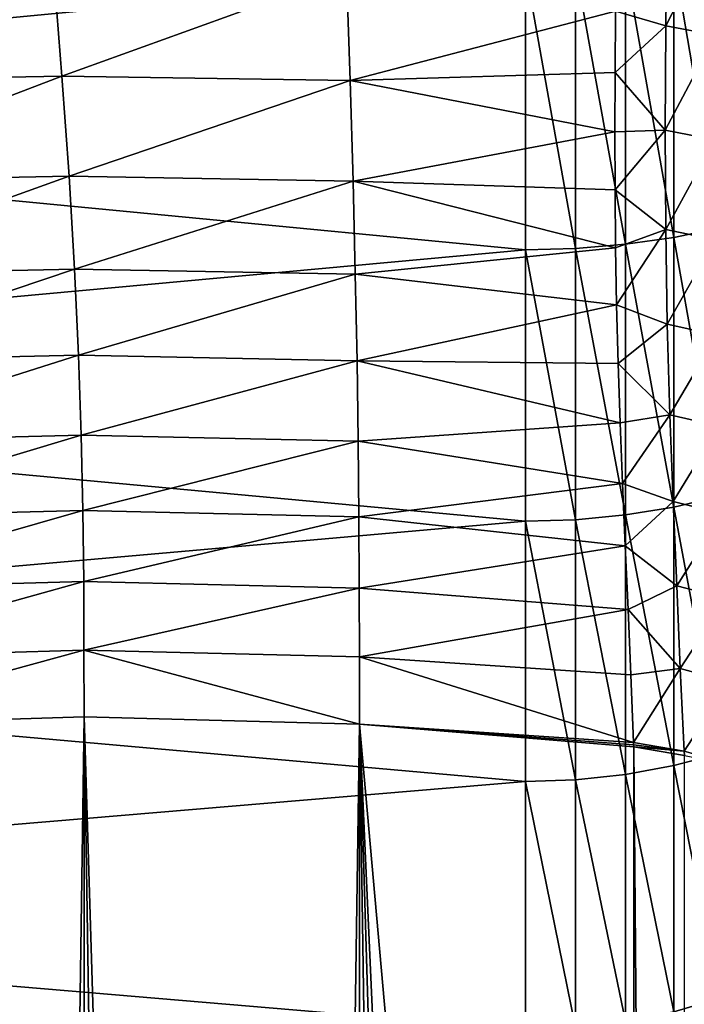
# Model space of a CAD drawing. Header units: metres. Extents: x -22 to 72, y -237 to 23.
# Tile 346 of 363: x 66.52 to 69.84, y -12.88 to -7.96. Entities that reach past the tile are written whole.
import ezdxf

# ---------------------------------------------------------------- set-up
doc = ezdxf.new("R2010")
doc.units = ezdxf.units.M
doc.layers.add('solid_509588_MEDIA_SW0001', color=7, linetype='CONTINUOUS')

msp = doc.modelspace()

# ---------------------------------------------------------------- linework, layer by layer
at = {"layer": 'solid_509588_MEDIA_SW0001'}
for points in [[(69.046227, -7.700491, 64.962791), (61.700001, -8.400147, 65.25325), (61.700001, -6.972731, 64.691422)], [(69.747528, -7.987469, 107.318497), (69.754166, -7.444365, 106.928726), (69.495903, -7.913308, 107.304276)], [(70.003166, -7.48654, 106.879539), (69.754166, -7.444365, 106.928726), (69.747528, -7.987469, 107.318497)], [(69.996033, -8.033165, 107.269951), (70.003166, -7.48654, 106.879539), (69.747528, -7.987469, 107.318497)], [(70.016975, -7.60831, 65.196671), (70.016975, -8.997066, 65.803535), (69.78759, -7.648244, 65.095352)], [(69.78759, -7.648244, 65.095352), (69.78759, -9.04429, 65.705399), (69.546257, -7.6772, 65.021889)], [(70.016975, -8.997066, 65.803535), (69.78759, -9.04429, 65.705399), (69.78759, -7.648244, 65.095352)], [(69.046227, -7.700491, 64.962791), (69.046227, -9.106072, 65.577011), (61.700001, -8.400147, 65.25325)], [(65.225922, -7.728819, 107.243309), (65.292854, -8.264988, 107.670639), (66.689232, -7.704216, 107.261208)], [(65.292854, -8.264988, 107.670639), (66.731483, -8.238587, 107.690025), (66.689232, -7.704216, 107.261208)], [(66.689232, -7.704216, 107.261208), (66.731483, -8.238587, 107.690025), (68.15271, -7.724655, 107.247543)], [(66.731483, -8.238587, 107.690025), (68.170288, -8.260985, 107.675224), (68.15271, -7.724655, 107.247543)], [(68.15271, -7.724655, 107.247543), (68.170288, -8.260985, 107.675224), (69.495903, -7.913308, 107.304276)], [(69.296867, -7.694709, 64.977463), (69.296867, -9.099236, 65.591217), (69.046227, -7.700491, 64.962791)], [(69.296867, -9.099236, 65.591217), (69.046227, -9.106072, 65.577011), (69.046227, -7.700491, 64.962791)], [(69.546257, -7.6772, 65.021889), (69.546257, -9.07853, 65.634247), (69.296867, -7.694709, 64.977463)], [(69.546257, -9.07853, 65.634247), (69.296867, -9.099236, 65.591217), (69.296867, -7.694709, 64.977463)], [(69.78759, -9.04429, 65.705399), (69.546257, -9.07853, 65.634247), (69.546257, -7.6772, 65.021889)], [(68.170288, -8.260985, 107.675224), (69.49337, -8.220193, 107.545296), (69.495903, -7.913308, 107.304276)], [(69.747528, -7.987469, 107.318497), (69.495903, -7.913308, 107.304276), (69.49337, -8.220193, 107.545296)], [(69.744392, -8.508008, 107.740067), (69.747528, -7.987469, 107.318497), (69.49337, -8.220193, 107.545296)], [(69.996033, -8.033165, 107.269951), (69.747528, -7.987469, 107.318497), (69.744392, -8.508008, 107.740067)], [(69.992386, -8.556828, 107.69191), (69.996033, -8.033165, 107.269951), (69.744392, -8.508008, 107.740067)], [(65.292854, -8.264988, 107.670639), (65.348984, -8.766836, 108.122765), (66.731483, -8.238587, 107.690025)], [(65.348984, -8.766836, 108.122765), (66.766891, -8.7386, 108.143631), (66.731483, -8.238587, 107.690025)], [(66.731483, -8.238587, 107.690025), (66.766891, -8.7386, 108.143631), (68.170288, -8.260985, 107.675224)], [(66.766891, -8.7386, 108.143631), (68.18499, -8.762916, 108.127663), (68.170288, -8.260985, 107.675224)], [(68.170288, -8.260985, 107.675224), (69.492531, -8.517743, 107.79583), (69.49337, -8.220193, 107.545296)], [(68.170288, -8.260985, 107.675224), (68.18499, -8.762916, 108.127663), (69.492531, -8.517743, 107.79583)], [(69.744392, -8.508008, 107.740067), (69.49337, -8.220193, 107.545296), (69.492531, -8.517743, 107.79583)], [(69.046227, -9.106072, 65.577011), (61.700001, -9.781198, 65.916985), (61.700001, -8.400147, 65.25325)], [(69.744392, -8.508008, 107.740067), (69.492531, -8.517743, 107.79583), (69.493362, -8.807565, 108.057175)], [(69.746445, -9.004663, 108.19252), (69.744392, -8.508008, 107.740067), (69.493362, -8.807565, 108.057175)], [(69.992386, -8.556828, 107.69191), (69.744392, -8.508008, 107.740067), (69.746445, -9.004663, 108.19252)], [(68.18499, -8.762916, 108.127663), (69.493362, -8.807565, 108.057175), (69.492531, -8.517743, 107.79583)], [(69.993881, -9.056417, 108.144608), (69.992386, -8.556828, 107.69191), (69.746445, -9.004663, 108.19252)], [(65.348984, -8.766836, 108.122765), (65.392838, -9.232959, 108.594589), (66.766891, -8.7386, 108.143631)], [(65.392838, -9.232959, 108.594589), (66.794594, -9.202833, 108.616898), (66.766891, -8.7386, 108.143631)], [(66.766891, -8.7386, 108.143631), (66.794594, -9.202833, 108.616898), (68.18499, -8.762916, 108.127663)], [(66.794594, -9.202833, 108.616898), (68.196548, -9.229015, 108.599754), (68.18499, -8.762916, 108.127663)], [(68.18499, -8.762916, 108.127663), (69.496368, -9.096047, 108.335571), (69.493362, -8.807565, 108.057175)], [(68.18499, -8.762916, 108.127663), (68.196548, -9.229015, 108.599754), (69.496368, -9.096047, 108.335571)], [(69.746445, -9.004663, 108.19252), (69.493362, -8.807565, 108.057175), (69.496368, -9.096047, 108.335571)], [(69.746445, -9.004663, 108.19252), (69.496368, -9.096047, 108.335571), (69.501518, -9.38168, 108.630318)], [(69.754272, -9.478223, 108.6754), (69.746445, -9.004663, 108.19252), (69.501518, -9.38168, 108.630318)], [(69.993881, -9.056417, 108.144608), (69.746445, -9.004663, 108.19252), (69.754272, -9.478223, 108.6754)], [(70.016975, -8.997066, 65.803535), (70.016975, -10.337818, 66.510155), (69.78759, -9.04429, 65.705399)], [(69.78759, -9.04429, 65.705399), (69.78759, -10.392079, 66.415733), (69.546257, -9.07853, 65.634247)], [(70.016975, -10.337818, 66.510155), (69.78759, -10.392079, 66.415733), (69.78759, -9.04429, 65.705399)], [(68.196548, -9.229015, 108.599754), (69.501518, -9.38168, 108.630318), (69.496368, -9.096047, 108.335571)], [(69.296867, -9.099236, 65.591217), (69.296867, -10.455214, 66.305862), (69.046227, -9.106072, 65.577011)], [(69.546257, -9.07853, 65.634247), (69.546257, -10.431423, 66.347267), (69.296867, -9.099236, 65.591217)], [(69.546257, -10.431423, 66.347267), (69.296867, -10.455214, 66.305862), (69.296867, -9.099236, 65.591217)], [(69.78759, -10.392079, 66.415733), (69.546257, -10.431423, 66.347267), (69.546257, -9.07853, 65.634247)], [(70.001129, -9.532896, 108.627693), (69.993881, -9.056417, 108.144608), (69.754272, -9.478223, 108.6754)], [(69.046227, -9.106072, 65.577011), (69.046227, -10.46307, 66.292198), (61.700001, -9.781198, 65.916985)], [(69.296867, -10.455214, 66.305862), (69.046227, -10.46307, 66.292198), (69.046227, -9.106072, 65.577011)], [(65.392838, -9.232959, 108.594589), (65.42466, -9.665232, 109.081505), (66.794594, -9.202833, 108.616898)], [(65.42466, -9.665232, 109.081505), (66.814758, -9.633158, 109.105225), (66.794594, -9.202833, 108.616898)], [(66.794594, -9.202833, 108.616898), (66.814758, -9.633158, 109.105225), (68.196548, -9.229015, 108.599754)], [(66.814758, -9.633158, 109.105225), (68.205063, -9.661147, 109.086868), (68.196548, -9.229015, 108.599754)], [(68.196548, -9.229015, 108.599754), (68.205063, -9.661147, 109.086868), (69.501518, -9.38168, 108.630318)], [(68.205063, -9.661147, 109.086868), (69.509033, -9.673921, 108.952522), (69.501518, -9.38168, 108.630318)], [(69.754272, -9.478223, 108.6754), (69.501518, -9.38168, 108.630318), (69.509033, -9.673921, 108.952522)], [(69.76725, -9.930636, 109.187469), (69.754272, -9.478223, 108.6754), (69.509033, -9.673921, 108.952522)], [(70.001129, -9.532896, 108.627693), (69.754272, -9.478223, 108.6754), (69.76725, -9.930636, 109.187469)], [(70.013489, -9.9883, 109.140083), (70.001129, -9.532896, 108.627693), (69.76725, -9.930636, 109.187469)], [(65.42466, -9.665232, 109.081505), (65.445778, -10.067575, 109.579491), (66.814758, -9.633158, 109.105225)], [(65.445778, -10.067575, 109.579491), (66.828224, -10.033492, 109.604591), (66.814758, -9.633158, 109.105225)], [(66.814758, -9.633158, 109.105225), (66.828224, -10.033492, 109.604591), (68.205063, -9.661147, 109.086868)], [(66.828224, -10.033492, 109.604591), (68.210899, -10.063227, 109.584969), (68.205063, -9.661147, 109.086868)], [(68.205063, -9.661147, 109.086868), (69.519051, -9.970578, 109.301498), (69.509033, -9.673921, 108.952522)], [(68.205063, -9.661147, 109.086868), (68.210899, -10.063227, 109.584969), (69.519051, -9.970578, 109.301498)], [(69.76725, -9.930636, 109.187469), (69.509033, -9.673921, 108.952522), (69.519051, -9.970578, 109.301498)], [(69.046227, -10.46307, 66.292198), (61.700001, -11.111309, 66.680412), (61.700001, -9.781198, 65.916985)], [(69.76725, -9.930636, 109.187469), (69.519051, -9.970578, 109.301498), (69.530785, -10.274449, 109.681938)], [(69.783821, -10.364876, 109.726692), (69.76725, -9.930636, 109.187469), (69.530785, -10.274449, 109.681938)], [(70.013489, -9.9883, 109.140083), (69.76725, -9.930636, 109.187469), (69.783821, -10.364876, 109.726692)], [(68.210899, -10.063227, 109.584969), (69.530785, -10.274449, 109.681938), (69.519051, -9.970578, 109.301498)], [(70.029411, -10.425601, 109.67981), (70.013489, -9.9883, 109.140083), (69.783821, -10.364876, 109.726692)], [(65.445778, -10.067575, 109.579491), (65.45813, -10.44497, 110.085144), (66.828224, -10.033492, 109.604591)], [(65.45813, -10.44497, 110.085144), (66.836212, -10.408814, 110.111557), (66.828224, -10.033492, 109.604591)], [(66.828224, -10.033492, 109.604591), (66.836212, -10.408814, 110.111557), (68.210899, -10.063227, 109.584969)], [(66.836212, -10.408814, 110.111557), (68.214539, -10.440231, 110.09063), (68.210899, -10.063227, 109.584969)], [(68.210899, -10.063227, 109.584969), (68.214539, -10.440231, 110.09063), (69.530785, -10.274449, 109.681938)], [(68.214539, -10.440231, 110.09063), (69.54451, -10.585419, 110.094124), (69.530785, -10.274449, 109.681938)], [(69.783821, -10.364876, 109.726692), (69.530785, -10.274449, 109.681938), (69.54451, -10.585419, 110.094124)], [(69.801941, -10.785383, 110.290703), (69.783821, -10.364876, 109.726692), (69.54451, -10.585419, 110.094124)], [(70.029411, -10.425601, 109.67981), (69.783821, -10.364876, 109.726692), (69.801941, -10.785383, 110.290703)], [(70.016975, -10.337818, 66.510155), (70.016975, -11.623414, 67.312759), (69.78759, -10.392079, 66.415733)], [(65.45813, -10.44497, 110.085144), (65.463989, -10.802946, 110.59539), (66.836212, -10.408814, 110.111557)], [(65.463989, -10.802946, 110.59539), (66.840149, -10.764654, 110.623062), (66.836212, -10.408814, 110.111557)], [(66.836212, -10.408814, 110.111557), (66.840149, -10.764654, 110.623062), (68.214539, -10.440231, 110.09063)], [(69.546257, -10.431423, 66.347267), (69.546257, -11.72866, 67.157135), (69.296867, -10.455214, 66.305862)], [(69.78759, -10.392079, 66.415733), (69.78759, -11.684423, 67.222549), (69.546257, -10.431423, 66.347267)], [(69.78759, -11.684423, 67.222549), (69.546257, -11.72866, 67.157135), (69.546257, -10.431423, 66.347267)], [(70.016975, -11.623414, 67.312759), (69.78759, -11.684423, 67.222549), (69.78759, -10.392079, 66.415733)], [(70.046875, -10.849157, 110.244453), (70.029411, -10.425601, 109.67981), (69.801941, -10.785383, 110.290703)], [(69.046227, -10.46307, 66.292198), (69.046227, -11.764241, 67.104523), (61.700001, -11.111309, 66.680412)], [(66.840149, -10.764654, 110.623062), (68.21656, -10.797688, 110.600761), (68.214539, -10.440231, 110.09063)], [(68.214539, -10.440231, 110.09063), (68.21656, -10.797688, 110.600761), (69.54451, -10.585419, 110.094124)], [(69.296867, -10.455214, 66.305862), (69.296867, -11.755409, 67.117584), (69.046227, -10.46307, 66.292198)], [(69.296867, -11.755409, 67.117584), (69.046227, -11.764241, 67.104523), (69.046227, -10.46307, 66.292198)], [(69.546257, -11.72866, 67.157135), (69.296867, -11.755409, 67.117584), (69.296867, -10.455214, 66.305862)], [(68.21656, -10.797688, 110.600761), (69.558586, -10.903508, 110.537079), (69.54451, -10.585419, 110.094124)], [(69.801941, -10.785383, 110.290703), (69.54451, -10.585419, 110.094124), (69.558586, -10.903508, 110.537079)], [(65.463989, -10.802946, 110.59539), (65.465721, -11.147184, 111.107307), (66.840149, -10.764654, 110.623062)], [(65.465721, -11.147184, 111.107307), (66.841499, -11.106692, 111.136169), (66.840149, -10.764654, 110.623062)], [(66.840149, -10.764654, 110.623062), (66.841499, -11.106692, 111.136169), (68.21656, -10.797688, 110.600761)], [(66.841499, -11.106692, 111.136169), (68.217545, -11.141282, 111.112419), (68.21656, -10.797688, 110.600761)], [(68.21656, -10.797688, 110.600761), (68.217545, -11.141282, 111.112419), (69.558586, -10.903508, 110.537079)], [(69.819572, -11.198214, 110.876709), (69.801941, -10.785383, 110.290703), (69.558586, -10.903508, 110.537079)], [(70.046875, -10.849157, 110.244453), (69.801941, -10.785383, 110.290703), (69.819572, -11.198214, 110.876709)], [(70.063843, -11.264893, 110.831039), (70.046875, -10.849157, 110.244453), (69.819572, -11.198214, 110.876709)], [(68.217545, -11.141282, 111.112419), (69.572281, -11.230328, 111.009521), (69.558586, -10.903508, 110.537079)], [(69.819572, -11.198214, 110.876709), (69.558586, -10.903508, 110.537079), (69.572281, -11.230328, 111.009521)], [(69.046227, -11.764241, 67.104523), (61.700001, -12.38238, 67.538979), (61.700001, -11.111309, 66.680412)], [(66.841499, -11.106692, 111.136169), (65.465561, -11.483127, 111.617805), (66.84166, -11.440371, 111.647758)], [(65.465721, -11.147184, 111.107307), (65.465561, -11.483127, 111.617805), (66.841499, -11.106692, 111.136169)], [(66.841499, -11.106692, 111.136169), (66.84166, -11.440371, 111.647758), (68.218033, -11.476451, 111.622482)], [(66.841499, -11.106692, 111.136169), (68.218033, -11.476451, 111.622482), (68.217545, -11.141282, 111.112419)], [(68.217545, -11.141282, 111.112419), (68.218033, -11.476451, 111.622482), (69.585815, -11.568475, 111.508728)], [(68.217545, -11.141282, 111.112419), (69.585815, -11.568475, 111.508728), (69.572281, -11.230328, 111.009521)], [(69.819572, -11.198214, 110.876709), (69.572281, -11.230328, 111.009521), (69.585815, -11.568475, 111.508728)], [(69.839035, -11.611748, 111.480644), (69.819572, -11.198214, 110.876709), (69.585815, -11.568475, 111.508728)], [(70.063843, -11.264893, 110.831039), (69.819572, -11.198214, 110.876709), (69.839035, -11.611748, 111.480644)], [(69.839035, -11.611748, 111.480644), (70.083488, -11.681778, 111.434608), (70.063843, -11.264893, 110.831039)], [(66.400864, -41.995491, 155.274124), (66.84166, -11.440371, 111.647758), (65.465561, -11.483127, 111.617805)], [(66.400864, -41.995491, 155.274124), (66.856339, -41.991329, 155.279114), (66.84166, -11.440371, 111.647758)], [(67.768143, -42.003986, 155.263916), (68.218033, -11.476451, 111.622482), (66.84166, -11.440371, 111.647758)], [(67.312256, -41.99416, 155.275726), (67.768143, -42.003986, 155.263916), (66.84166, -11.440371, 111.647758)], [(66.856339, -41.991329, 155.279114), (67.312256, -41.99416, 155.275726), (66.84166, -11.440371, 111.647758)], [(67.768143, -42.003986, 155.263916), (68.223801, -42.020824, 155.243698), (68.218033, -11.476451, 111.622482)], [(69.586754, -26.8522, 133.337357), (69.586754, -11.591057, 111.542191), (68.218033, -11.476451, 111.622482)], [(69.58622, -11.579761, 111.525467), (68.218033, -11.476451, 111.622482), (69.586754, -11.591057, 111.542191)], [(69.586754, -42.113338, 155.132523), (69.586754, -26.8522, 133.337357), (68.218033, -11.476451, 111.622482)], [(69.1334, -42.075508, 155.177994), (69.586754, -42.113338, 155.132523), (68.218033, -11.476451, 111.622482)], [(68.679001, -42.044666, 155.215042), (69.1334, -42.075508, 155.177994), (68.218033, -11.476451, 111.622482)], [(68.223801, -42.020824, 155.243698), (68.679001, -42.044666, 155.215042), (68.218033, -11.476451, 111.622482)], [(69.58622, -11.579761, 111.525467), (69.585815, -11.568475, 111.508728), (68.218033, -11.476451, 111.622482)], [(69.839035, -11.611748, 111.480644), (69.585815, -11.568475, 111.508728), (69.58622, -11.579761, 111.525467)], [(69.839035, -11.611748, 111.480644), (69.58622, -11.579761, 111.525467), (69.586754, -11.591057, 111.542191)], [(69.839729, -42.150993, 155.096252), (69.586754, -11.591057, 111.542191), (69.586754, -26.8522, 133.337357)], [(69.839745, -11.633901, 111.513321), (69.586754, -11.591057, 111.542191), (69.839729, -42.150993, 155.096252)], [(69.839745, -11.633901, 111.513321), (69.839035, -11.611748, 111.480644), (69.586754, -11.591057, 111.542191)], [(69.839745, -11.633901, 111.513321), (70.083488, -11.681778, 111.434608), (69.839035, -11.611748, 111.480644)], [(70.016975, -11.623414, 67.312759), (70.016975, -12.846994, 68.207069), (69.78759, -11.684423, 67.222549)], [(69.78759, -11.684423, 67.222549), (69.78759, -12.914426, 68.121552), (69.546257, -11.72866, 67.157135)], [(70.016975, -12.846994, 68.207069), (69.78759, -12.914426, 68.121552), (69.78759, -11.684423, 67.222549)], [(69.296867, -11.755409, 67.117584), (69.296867, -12.992884, 68.022049), (69.046227, -11.764241, 67.104523)], [(69.546257, -11.72866, 67.157135), (69.546257, -12.963318, 68.05954), (69.296867, -11.755409, 67.117584)], [(69.546257, -12.963318, 68.05954), (69.296867, -12.992884, 68.022049), (69.296867, -11.755409, 67.117584)], [(69.78759, -12.914426, 68.121552), (69.546257, -12.963318, 68.05954), (69.546257, -11.72866, 67.157135)], [(69.046227, -11.764241, 67.104523), (69.046227, -13.002646, 68.009666), (61.700001, -12.38238, 67.538979)], [(69.296867, -12.992884, 68.022049), (69.046227, -13.002646, 68.009666), (69.046227, -11.764241, 67.104523)], [(69.046227, -13.002646, 68.009666), (61.700001, -13.585921, 68.486778), (61.700001, -12.38238, 67.538979)], [(70.016975, -12.846994, 68.207069), (70.016975, -14.002029, 69.188301), (69.78759, -12.914426, 68.121552)]]:
    msp.add_3dface(points, dxfattribs=at)

doc.saveas('drawing.dxf')
